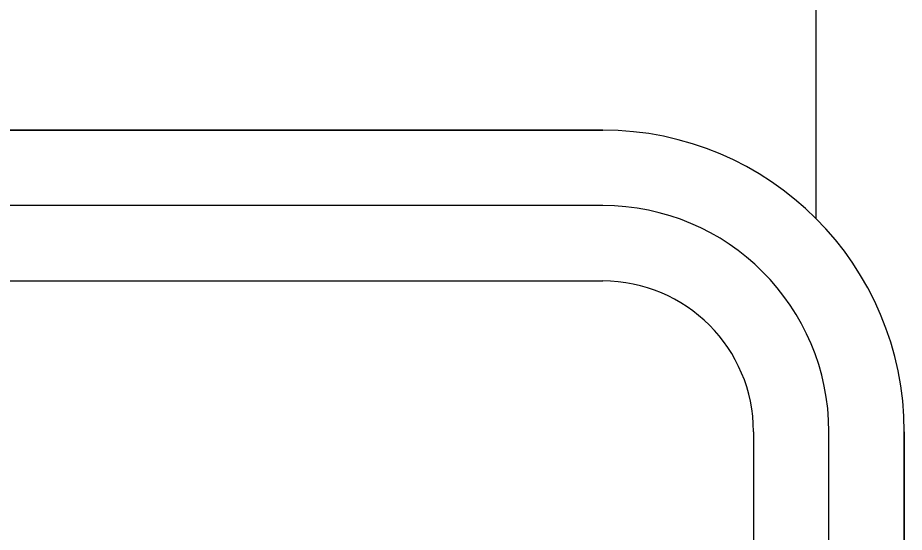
# Model space of a CAD drawing. Extents: x 99982 to 100176, y 99905 to 100011.
# Drawn here: x 100049.5785 to 100049.7274, y 99975.6252 to 99975.7116 of the extents above; entities that cross this region are included whole.
import ezdxf

# ---------------------------------------------------------------- set-up
doc = ezdxf.new("R2010")
doc.units = 0
doc.layers.add('TR_SN_ConstructionSigns', color=7, linetype='Continuous')
doc.layers.add('TR_WZ_WorkZoneDetails', color=7, linetype='Continuous')

msp = doc.modelspace()

# ---------------------------------------------------------------- linework, layer by layer
at = {"layer": 'TR_SN_ConstructionSigns'}
for p, q in [((100049.47425, 99975.69266), (100049.67675, 99975.69266)), ((100049.67675, 99975.69266), (100049.47425, 99975.69266)), ((100049.67675, 99975.69266), (100049.47425, 99975.69266)), ((100049.67675, 99975.68001), (100049.47425, 99975.68001)), ((100049.47425, 99975.66735), (100049.67675, 99975.66735)), ((100049.70207, 99975.64204), (100049.70207, 99975.23704)), ((100049.71472, 99975.23704), (100049.71472, 99975.64204)), ((100049.72738, 99975.64204), (100049.72738, 99975.23704)), ((100049.72738, 99975.23704), (100049.72738, 99975.64204)), ((100049.72738, 99975.23704), (100049.72738, 99975.64204))]:
    msp.add_line(p, q, dxfattribs=at)
for radius in [0.05063, 0.05063, 0.05063, 0.03797, 0.02531]:
    msp.add_arc((100049.67675, 99975.64204), radius, 0, 90, dxfattribs=at)
at = {"layer": 'TR_WZ_WorkZoneDetails'}
msp.add_line((100049.71255, 99975.89931), (100049.71255, 99975.67784), dxfattribs=at)

doc.saveas('drawing.dxf')
